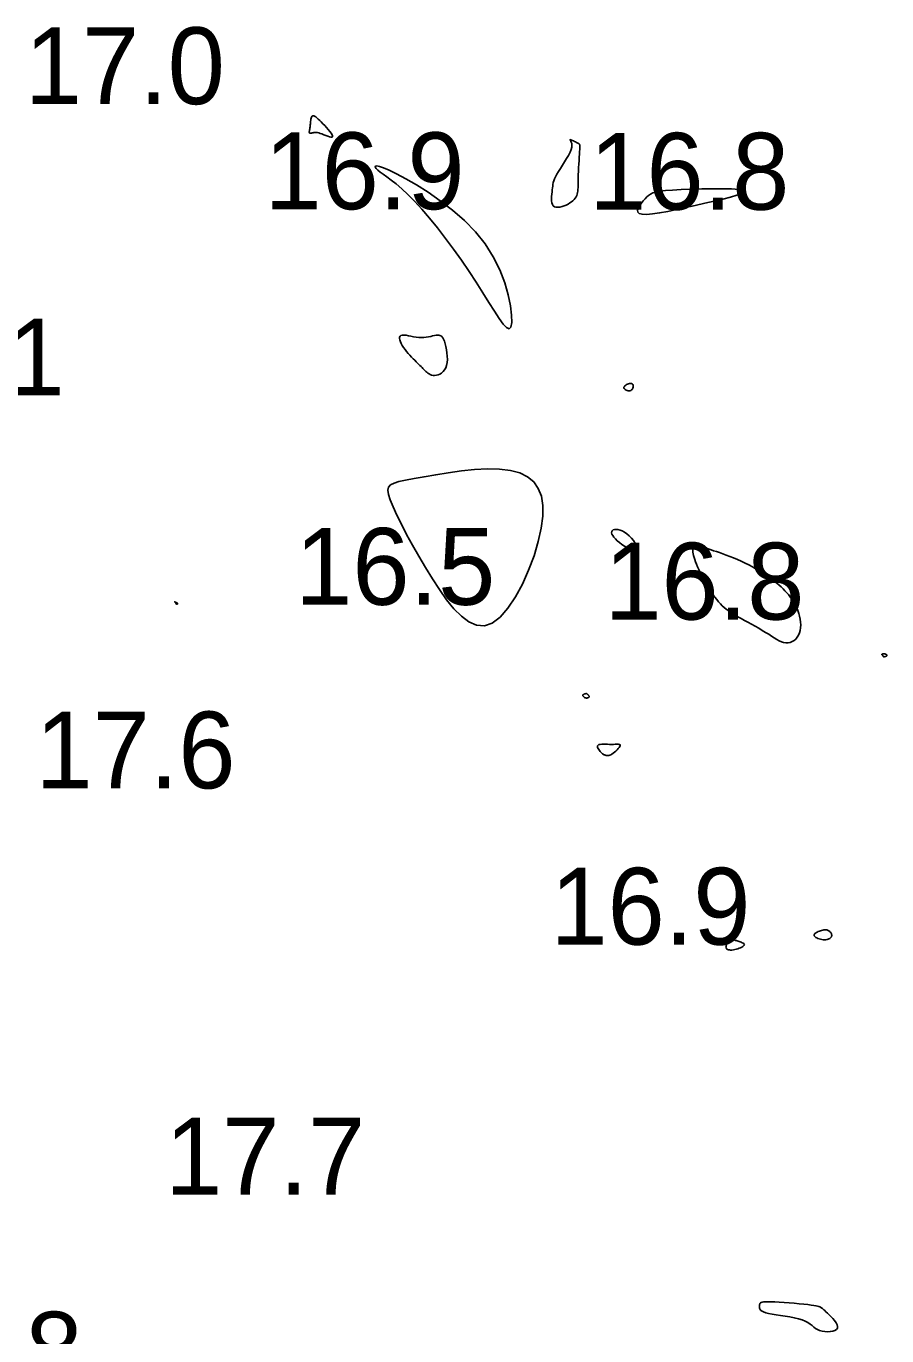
# Model space of a CAD drawing. Extents: x 3040093 to 3056816, y 408076 to 509144.
# Drawn here: x 3045070.7 to 3045126.7, y 433892.4 to 433977.7 of the extents above; entities that cross this region are included whole.
import ezdxf

# ---------------------------------------------------------------- set-up
doc = ezdxf.new("R2010")
doc.units = 0
for name, color, linetype in [('V-CHAN-CONT-EL17', 7, 'Continuous'), ('V-TOPO-SOUN-0610', 7, 'Continuous'), ('V-TOPO-SOUN-0810', 7, 'Continuous'), ('V-TOPO-SOUN-EXSS', 7, 'Continuous')]:
    doc.layers.add(name, color=color, linetype=linetype)

msp = doc.modelspace()

# ---------------------------------------------------------------- linework, layer by layer
at = {"layer": 'V-CHAN-CONT-EL17'}
for points in [[(3045089.169, 433970.732), (3045089.191, 433970.729), (3045089.217, 433970.73), (3045089.246, 433970.732), (3045089.277, 433970.737), (3045089.31, 433970.744), (3045089.343, 433970.752), (3045089.378, 433970.761), (3045089.412, 433970.77), (3045089.448, 433970.779), (3045089.488, 433970.784), (3045089.535, 433970.785), (3045089.591, 433970.781), (3045089.658, 433970.77), (3045089.739, 433970.749), (3045089.835, 433970.719), (3045089.948, 433970.678), (3045090.072, 433970.63), (3045090.2, 433970.581), (3045090.324, 433970.536), (3045090.437, 433970.501), (3045090.533, 433970.48), (3045090.603, 433970.478), (3045090.64, 433970.502), (3045090.64, 433970.554), (3045090.606, 433970.632), (3045090.544, 433970.73), (3045090.46, 433970.843), (3045090.359, 433970.966), (3045090.247, 433971.094), (3045090.131, 433971.222), (3045090.015, 433971.345), (3045089.906, 433971.458), (3045089.803, 433971.56), (3045089.709, 433971.65), (3045089.622, 433971.725), (3045089.544, 433971.785), (3045089.474, 433971.828), (3045089.414, 433971.853), (3045089.364, 433971.859), (3045089.323, 433971.845), (3045089.291, 433971.813), (3045089.266, 433971.766), (3045089.248, 433971.708), (3045089.234, 433971.641), (3045089.224, 433971.568), (3045089.216, 433971.492), (3045089.209, 433971.417), (3045089.201, 433971.344), (3045089.193, 433971.274), (3045089.185, 433971.209), (3045089.177, 433971.146), (3045089.169, 433971.088), (3045089.16, 433971.034), (3045089.152, 433970.984), (3045089.145, 433970.939), (3045089.138, 433970.898), (3045089.132, 433970.862), (3045089.128, 433970.831), (3045089.126, 433970.804), (3045089.126, 433970.781), (3045089.131, 433970.763), (3045089.139, 433970.749), (3045089.151, 433970.739)], [(3045106.087, 433966.186), (3045106.19, 433966.259), (3045106.28, 433966.336), (3045106.359, 433966.416), (3045106.425, 433966.5), (3045106.481, 433966.587), (3045106.525, 433966.677), (3045106.559, 433966.769), (3045106.583, 433966.865), (3045106.598, 433966.965), (3045106.607, 433967.073), (3045106.611, 433967.192), (3045106.612, 433967.323), (3045106.612, 433967.47), (3045106.613, 433967.635), (3045106.616, 433967.821), (3045106.623, 433968.029), (3045106.634, 433968.253), (3045106.647, 433968.486), (3045106.661, 433968.721), (3045106.676, 433968.95), (3045106.691, 433969.166), (3045106.704, 433969.362), (3045106.715, 433969.531), (3045106.723, 433969.666), (3045106.727, 433969.771), (3045106.729, 433969.85), (3045106.729, 433969.906), (3045106.727, 433969.945), (3045106.722, 433969.971), (3045106.716, 433969.987), (3045106.709, 433969.999), (3045106.7, 433970.01), (3045106.689, 433970.02), (3045106.675, 433970.032), (3045106.655, 433970.045), (3045106.63, 433970.06), (3045106.598, 433970.078), (3045106.557, 433970.1), (3045106.507, 433970.126), (3045106.447, 433970.156), (3045106.38, 433970.189), (3045106.311, 433970.222), (3045106.244, 433970.253), (3045106.184, 433970.279), (3045106.134, 433970.298), (3045106.099, 433970.308), (3045106.083, 433970.306), (3045106.088, 433970.289), (3045106.11, 433970.258), (3045106.14, 433970.209), (3045106.171, 433970.142), (3045106.197, 433970.055), (3045106.208, 433969.947), (3045106.198, 433969.817), (3045106.16, 433969.663), (3045106.088, 433969.485), (3045105.988, 433969.288), (3045105.868, 433969.078), (3045105.734, 433968.862), (3045105.595, 433968.645), (3045105.459, 433968.434), (3045105.333, 433968.234), (3045105.224, 433968.053), (3045105.138, 433967.894), (3045105.075, 433967.753), (3045105.029, 433967.628), (3045104.997, 433967.512), (3045104.976, 433967.4), (3045104.961, 433967.289), (3045104.949, 433967.173), (3045104.936, 433967.047), (3045104.92, 433966.908), (3045104.904, 433966.761), (3045104.89, 433966.61), (3045104.883, 433966.461), (3045104.886, 433966.32), (3045104.904, 433966.192), (3045104.94, 433966.082), (3045104.998, 433965.998), (3045105.081, 433965.941), (3045105.184, 433965.912), (3045105.303, 433965.906), (3045105.434, 433965.92), (3045105.571, 433965.952), (3045105.71, 433965.997), (3045105.845, 433966.053), (3045105.972, 433966.117)], [(3045100.422, 433960.344), (3045100.815, 433959.707), (3045101.167, 433959.14), (3045101.476, 433958.663), (3045101.739, 433958.299), (3045101.955, 433958.071), (3045102.12, 433957.999), (3045102.234, 433958.107), (3045102.293, 433958.407), (3045102.291, 433958.877), (3045102.22, 433959.486), (3045102.072, 433960.203), (3045101.84, 433960.995), (3045101.517, 433961.833), (3045101.096, 433962.684), (3045100.569, 433963.518), (3045099.934, 433964.308), (3045099.215, 433965.044), (3045098.443, 433965.722), (3045097.645, 433966.337), (3045096.853, 433966.885), (3045096.096, 433967.361), (3045095.403, 433967.76), (3045094.804, 433968.078), (3045094.322, 433968.313), (3045093.954, 433968.471), (3045093.69, 433968.561), (3045093.52, 433968.594), (3045093.434, 433968.577), (3045093.423, 433968.521), (3045093.476, 433968.434), (3045093.584, 433968.326), (3045093.738, 433968.203), (3045093.935, 433968.06), (3045094.176, 433967.888), (3045094.457, 433967.678), (3045094.779, 433967.423), (3045095.141, 433967.114), (3045095.54, 433966.743), (3045095.977, 433966.301), (3045096.448, 433965.782), (3045096.946, 433965.198), (3045097.462, 433964.56), (3045097.987, 433963.882), (3045098.511, 433963.177), (3045099.025, 433962.457), (3045099.521, 433961.736), (3045099.989, 433961.027)], [(3045115.457, 433966.306), (3045116.022, 433966.44), (3045116.527, 433966.567), (3045116.95, 433966.685), (3045117.268, 433966.792), (3045117.46, 433966.885), (3045117.503, 433966.964), (3045117.376, 433967.027), (3045117.065, 433967.072), (3045116.599, 433967.1), (3045116.019, 433967.113), (3045115.363, 433967.114), (3045114.67, 433967.104), (3045113.979, 433967.085), (3045113.33, 433967.058), (3045112.761, 433967.027), (3045112.303, 433966.991), (3045111.946, 433966.949), (3045111.674, 433966.9), (3045111.47, 433966.84), (3045111.315, 433966.769), (3045111.193, 433966.682), (3045111.085, 433966.58), (3045110.975, 433966.458), (3045110.851, 433966.317), (3045110.723, 433966.163), (3045110.607, 433966.005), (3045110.52, 433965.852), (3045110.477, 433965.711), (3045110.495, 433965.592), (3045110.59, 433965.502), (3045110.778, 433965.45), (3045111.069, 433965.443), (3045111.454, 433965.475), (3045111.916, 433965.542), (3045112.442, 433965.637), (3045113.014, 433965.753), (3045113.617, 433965.884), (3045114.236, 433966.024), (3045114.855, 433966.166)], [(3045095.356, 433956.647), (3045095.457, 433956.519), (3045095.563, 433956.395), (3045095.673, 433956.275), (3045095.782, 433956.159), (3045095.89, 433956.049), (3045095.993, 433955.946), (3045096.089, 433955.85), (3045096.176, 433955.762), (3045096.256, 433955.681), (3045096.328, 433955.606), (3045096.396, 433955.537), (3045096.46, 433955.471), (3045096.521, 433955.407), (3045096.582, 433955.346), (3045096.644, 433955.285), (3045096.708, 433955.224), (3045096.774, 433955.164), (3045096.845, 433955.109), (3045096.92, 433955.059), (3045097.001, 433955.017), (3045097.087, 433954.986), (3045097.181, 433954.966), (3045097.283, 433954.961), (3045097.393, 433954.973), (3045097.507, 433955.002), (3045097.622, 433955.05), (3045097.733, 433955.118), (3045097.837, 433955.207), (3045097.929, 433955.318), (3045098.005, 433955.452), (3045098.062, 433955.611), (3045098.096, 433955.794), (3045098.109, 433955.995), (3045098.104, 433956.207), (3045098.084, 433956.423), (3045098.052, 433956.636), (3045098.011, 433956.838), (3045097.964, 433957.023), (3045097.914, 433957.183), (3045097.863, 433957.312), (3045097.811, 433957.413), (3045097.755, 433957.487), (3045097.695, 433957.539), (3045097.628, 433957.57), (3045097.554, 433957.584), (3045097.471, 433957.584), (3045097.376, 433957.573), (3045097.27, 433957.554), (3045097.153, 433957.53), (3045097.025, 433957.503), (3045096.887, 433957.476), (3045096.741, 433957.453), (3045096.586, 433957.436), (3045096.424, 433957.429), (3045096.256, 433957.433), (3045096.083, 433957.452), (3045095.909, 433957.48), (3045095.738, 433957.513), (3045095.575, 433957.545), (3045095.425, 433957.572), (3045095.291, 433957.589), (3045095.179, 433957.59), (3045095.092, 433957.57), (3045095.034, 433957.526), (3045095.003, 433957.459), (3045094.998, 433957.373), (3045095.016, 433957.271), (3045095.053, 433957.157), (3045095.108, 433957.035), (3045095.179, 433956.906), (3045095.262, 433956.776)], [(3045110.2, 433954.326), (3045110.185, 433954.361), (3045110.164, 433954.39), (3045110.135, 433954.413), (3045110.099, 433954.43), (3045110.057, 433954.438), (3045110.008, 433954.439), (3045109.953, 433954.432), (3045109.893, 433954.417), (3045109.831, 433954.394), (3045109.769, 433954.365), (3045109.712, 433954.33), (3045109.662, 433954.292), (3045109.623, 433954.25), (3045109.598, 433954.207), (3045109.592, 433954.163), (3045109.605, 433954.12), (3045109.635, 433954.079), (3045109.68, 433954.042), (3045109.735, 433954.01), (3045109.797, 433953.985), (3045109.862, 433953.969), (3045109.926, 433953.962), (3045109.987, 433953.967), (3045110.041, 433953.985), (3045110.088, 433954.013), (3045110.127, 433954.05), (3045110.158, 433954.094), (3045110.182, 433954.141), (3045110.198, 433954.19), (3045110.206, 433954.239), (3045110.207, 433954.285)], [(3045097.594, 433941.023), (3045098.063, 433940.362), (3045098.54, 433939.774), (3045099.024, 433939.284), (3045099.516, 433938.92), (3045100.014, 433938.707), (3045100.518, 433938.672), (3045101.028, 433938.842), (3045101.542, 433939.231), (3045102.048, 433939.811), (3045102.535, 433940.54), (3045102.988, 433941.379), (3045103.396, 433942.286), (3045103.746, 433943.222), (3045104.024, 433944.145), (3045104.219, 433945.016), (3045104.319, 433945.801), (3045104.321, 433946.493), (3045104.224, 433947.094), (3045104.027, 433947.606), (3045103.729, 433948.029), (3045103.329, 433948.365), (3045102.824, 433948.615), (3045102.215, 433948.779), (3045101.505, 433948.861), (3045100.717, 433948.874), (3045099.879, 433948.829), (3045099.02, 433948.742), (3045098.169, 433948.626), (3045097.353, 433948.495), (3045096.6, 433948.362), (3045095.94, 433948.242), (3045095.394, 433948.142), (3045094.962, 433948.053), (3045094.638, 433947.959), (3045094.414, 433947.843), (3045094.284, 433947.691), (3045094.242, 433947.487), (3045094.281, 433947.215), (3045094.395, 433946.859), (3045094.577, 433946.409), (3045094.82, 433945.875), (3045095.115, 433945.271), (3045095.457, 433944.613), (3045095.837, 433943.915), (3045096.248, 433943.192), (3045096.683, 433942.459), (3045097.134, 433941.73)], [(3045109.463, 433943.958), (3045109.637, 433943.842), (3045109.814, 433943.737), (3045109.987, 433943.648), (3045110.146, 433943.581), (3045110.284, 433943.541), (3045110.391, 433943.535), (3045110.46, 433943.568), (3045110.483, 433943.643), (3045110.465, 433943.754), (3045110.41, 433943.891), (3045110.325, 433944.046), (3045110.216, 433944.209), (3045110.087, 433944.371), (3045109.944, 433944.523), (3045109.793, 433944.657), (3045109.64, 433944.764), (3045109.488, 433944.844), (3045109.342, 433944.899), (3045109.205, 433944.931), (3045109.081, 433944.941), (3045108.975, 433944.931), (3045108.889, 433944.901), (3045108.829, 433944.855), (3045108.798, 433944.794), (3045108.794, 433944.718), (3045108.817, 433944.631), (3045108.866, 433944.533), (3045108.94, 433944.427), (3045109.038, 433944.315), (3045109.159, 433944.198), (3045109.301, 433944.078)], [(3045115.044, 433941.224), (3045115.156, 433941.043), (3045115.271, 433940.866), (3045115.389, 433940.695), (3045115.508, 433940.532), (3045115.629, 433940.376), (3045115.749, 433940.231), (3045115.869, 433940.096), (3045115.989, 433939.973), (3045116.11, 433939.86), (3045116.236, 433939.754), (3045116.368, 433939.653), (3045116.509, 433939.555), (3045116.662, 433939.456), (3045116.83, 433939.355), (3045117.015, 433939.248), (3045117.218, 433939.135), (3045117.436, 433939.015), (3045117.665, 433938.891), (3045117.901, 433938.763), (3045118.138, 433938.632), (3045118.372, 433938.5), (3045118.599, 433938.368), (3045118.814, 433938.237), (3045119.014, 433938.11), (3045119.2, 433937.988), (3045119.374, 433937.875), (3045119.537, 433937.773), (3045119.692, 433937.687), (3045119.841, 433937.618), (3045119.985, 433937.571), (3045120.127, 433937.548), (3045120.268, 433937.551), (3045120.406, 433937.58), (3045120.538, 433937.633), (3045120.661, 433937.708), (3045120.774, 433937.804), (3045120.873, 433937.919), (3045120.957, 433938.052), (3045121.021, 433938.201), (3045121.065, 433938.363), (3045121.089, 433938.538), (3045121.095, 433938.72), (3045121.085, 433938.908), (3045121.059, 433939.098), (3045121.021, 433939.288), (3045120.971, 433939.474), (3045120.911, 433939.653), (3045120.843, 433939.824), (3045120.767, 433939.986), (3045120.684, 433940.14), (3045120.594, 433940.287), (3045120.498, 433940.428), (3045120.397, 433940.564), (3045120.291, 433940.695), (3045120.181, 433940.822), (3045120.068, 433940.946), (3045119.949, 433941.069), (3045119.823, 433941.19), (3045119.69, 433941.311), (3045119.547, 433941.433), (3045119.394, 433941.557), (3045119.228, 433941.683), (3045119.049, 433941.812), (3045118.855, 433941.946), (3045118.648, 433942.082), (3045118.43, 433942.22), (3045118.202, 433942.357), (3045117.965, 433942.492), (3045117.723, 433942.624), (3045117.476, 433942.75), (3045117.226, 433942.87), (3045116.976, 433942.982), (3045116.727, 433943.085), (3045116.483, 433943.181), (3045116.246, 433943.27), (3045116.019, 433943.351), (3045115.806, 433943.425), (3045115.608, 433943.492), (3045115.429, 433943.553), (3045115.27, 433943.607), (3045115.13, 433943.656), (3045115.007, 433943.698), (3045114.898, 433943.735), (3045114.8, 433943.767), (3045114.712, 433943.793), (3045114.63, 433943.814), (3045114.552, 433943.831), (3045114.476, 433943.843), (3045114.404, 433943.849), (3045114.335, 433943.848), (3045114.272, 433943.84), (3045114.216, 433943.822), (3045114.168, 433943.793), (3045114.129, 433943.754), (3045114.101, 433943.701), (3045114.084, 433943.635), (3045114.079, 433943.556), (3045114.084, 433943.463), (3045114.1, 433943.359), (3045114.126, 433943.242), (3045114.162, 433943.115), (3045114.206, 433942.976), (3045114.259, 433942.827), (3045114.32, 433942.669), (3045114.389, 433942.502), (3045114.465, 433942.328), (3045114.547, 433942.149), (3045114.636, 433941.966), (3045114.731, 433941.781), (3045114.83, 433941.594), (3045114.935, 433941.408)], [(3045080.448, 433940.125), (3045080.454, 433940.115), (3045080.458, 433940.108), (3045080.461, 433940.101), (3045080.463, 433940.096), (3045080.464, 433940.093), (3045080.465, 433940.09), (3045080.466, 433940.088), (3045080.468, 433940.087), (3045080.47, 433940.086), (3045080.472, 433940.085), (3045080.475, 433940.085), (3045080.478, 433940.084), (3045080.482, 433940.084), (3045080.487, 433940.083), (3045080.493, 433940.082), (3045080.499, 433940.08), (3045080.506, 433940.078), (3045080.514, 433940.076), (3045080.521, 433940.074), (3045080.528, 433940.073), (3045080.534, 433940.072), (3045080.54, 433940.073), (3045080.544, 433940.074), (3045080.547, 433940.077), (3045080.549, 433940.082), (3045080.55, 433940.087), (3045080.549, 433940.093), (3045080.549, 433940.099), (3045080.548, 433940.106), (3045080.546, 433940.113), (3045080.545, 433940.119), (3045080.544, 433940.125), (3045080.543, 433940.131), (3045080.542, 433940.136), (3045080.54, 433940.141), (3045080.539, 433940.145), (3045080.537, 433940.149), (3045080.534, 433940.152), (3045080.531, 433940.155), (3045080.527, 433940.157), (3045080.522, 433940.159), (3045080.516, 433940.161), (3045080.508, 433940.164), (3045080.5, 433940.167), (3045080.49, 433940.171), (3045080.478, 433940.176), (3045080.465, 433940.183), (3045080.45, 433940.191), (3045080.434, 433940.2), (3045080.418, 433940.21), (3045080.403, 433940.219), (3045080.39, 433940.226), (3045080.379, 433940.232), (3045080.371, 433940.234), (3045080.368, 433940.233), (3045080.369, 433940.228), (3045080.374, 433940.219), (3045080.382, 433940.208), (3045080.393, 433940.194), (3045080.405, 433940.179), (3045080.417, 433940.164), (3045080.429, 433940.149), (3045080.439, 433940.136)], [(3045126.368, 433936.803), (3045126.371, 433936.792), (3045126.38, 433936.78), (3045126.392, 433936.767), (3045126.406, 433936.754), (3045126.421, 433936.74), (3045126.435, 433936.727), (3045126.446, 433936.714), (3045126.454, 433936.701), (3045126.459, 433936.689), (3045126.463, 433936.677), (3045126.465, 433936.667), (3045126.468, 433936.659), (3045126.472, 433936.652), (3045126.478, 433936.647), (3045126.487, 433936.644), (3045126.5, 433936.643), (3045126.516, 433936.644), (3045126.535, 433936.647), (3045126.555, 433936.651), (3045126.576, 433936.656), (3045126.597, 433936.662), (3045126.616, 433936.668), (3045126.634, 433936.674), (3045126.649, 433936.679), (3045126.662, 433936.684), (3045126.672, 433936.689), (3045126.68, 433936.695), (3045126.687, 433936.7), (3045126.691, 433936.706), (3045126.694, 433936.713), (3045126.696, 433936.72), (3045126.696, 433936.728), (3045126.696, 433936.737), (3045126.694, 433936.747), (3045126.692, 433936.756), (3045126.689, 433936.765), (3045126.686, 433936.774), (3045126.682, 433936.781), (3045126.678, 433936.787), (3045126.674, 433936.792), (3045126.67, 433936.796), (3045126.666, 433936.798), (3045126.661, 433936.8), (3045126.657, 433936.802), (3045126.652, 433936.803), (3045126.646, 433936.805), (3045126.641, 433936.808), (3045126.634, 433936.811), (3045126.628, 433936.815), (3045126.62, 433936.819), (3045126.61, 433936.824), (3045126.598, 433936.828), (3045126.584, 433936.832), (3045126.567, 433936.835), (3045126.546, 433936.838), (3045126.522, 433936.839), (3045126.496, 433936.84), (3045126.469, 433936.838), (3045126.442, 433936.836), (3045126.417, 433936.832), (3045126.396, 433936.827), (3045126.38, 433936.821), (3045126.37, 433936.813)], [(3045107.33, 433934.05), (3045107.326, 433934.073), (3045107.315, 433934.098), (3045107.3, 433934.122), (3045107.281, 433934.146), (3045107.261, 433934.169), (3045107.24, 433934.19), (3045107.222, 433934.207), (3045107.206, 433934.222), (3045107.193, 433934.233), (3045107.182, 433934.241), (3045107.171, 433934.247), (3045107.159, 433934.25), (3045107.146, 433934.251), (3045107.13, 433934.25), (3045107.11, 433934.248), (3045107.086, 433934.244), (3045107.06, 433934.239), (3045107.032, 433934.232), (3045107.004, 433934.223), (3045106.978, 433934.211), (3045106.955, 433934.197), (3045106.937, 433934.18), (3045106.926, 433934.16), (3045106.923, 433934.136), (3045106.927, 433934.111), (3045106.938, 433934.084), (3045106.956, 433934.057), (3045106.979, 433934.031), (3045107.006, 433934.008), (3045107.038, 433933.988), (3045107.074, 433933.973), (3045107.112, 433933.964), (3045107.152, 433933.96), (3045107.191, 433933.962), (3045107.228, 433933.968), (3045107.262, 433933.978), (3045107.29, 433933.991), (3045107.312, 433934.008), (3045107.326, 433934.028)], [(3045108.158, 433930.373), (3045108.199, 433930.338), (3045108.237, 433930.31), (3045108.273, 433930.289), (3045108.306, 433930.273), (3045108.338, 433930.26), (3045108.371, 433930.25), (3045108.404, 433930.24), (3045108.439, 433930.231), (3045108.477, 433930.223), (3045108.519, 433930.218), (3045108.565, 433930.219), (3045108.617, 433930.227), (3045108.675, 433930.244), (3045108.741, 433930.273), (3045108.815, 433930.315), (3045108.897, 433930.371), (3045108.985, 433930.439), (3045109.072, 433930.514), (3045109.156, 433930.593), (3045109.231, 433930.672), (3045109.293, 433930.746), (3045109.337, 433930.812), (3045109.36, 433930.866), (3045109.358, 433930.904), (3045109.331, 433930.93), (3045109.283, 433930.944), (3045109.216, 433930.95), (3045109.131, 433930.951), (3045109.031, 433930.948), (3045108.918, 433930.945), (3045108.795, 433930.943), (3045108.665, 433930.946), (3045108.53, 433930.951), (3045108.397, 433930.956), (3045108.269, 433930.958), (3045108.152, 433930.956), (3045108.05, 433930.947), (3045107.967, 433930.929), (3045107.909, 433930.898), (3045107.878, 433930.855), (3045107.872, 433930.801), (3045107.886, 433930.738), (3045107.917, 433930.672), (3045107.959, 433930.603), (3045108.008, 433930.536), (3045108.06, 433930.473), (3045108.111, 433930.418)], [(3045122.082, 433918.38), (3045122.146, 433918.346), (3045122.22, 433918.314), (3045122.302, 433918.286), (3045122.389, 433918.262), (3045122.478, 433918.243), (3045122.567, 433918.231), (3045122.653, 433918.226), (3045122.733, 433918.229), (3045122.807, 433918.24), (3045122.874, 433918.258), (3045122.933, 433918.281), (3045122.985, 433918.31), (3045123.029, 433918.342), (3045123.063, 433918.378), (3045123.089, 433918.416), (3045123.105, 433918.455), (3045123.112, 433918.496), (3045123.111, 433918.537), (3045123.103, 433918.577), (3045123.089, 433918.618), (3045123.07, 433918.656), (3045123.046, 433918.694), (3045123.019, 433918.728), (3045122.99, 433918.761), (3045122.957, 433918.789), (3045122.921, 433918.815), (3045122.881, 433918.836), (3045122.836, 433918.852), (3045122.787, 433918.863), (3045122.731, 433918.869), (3045122.67, 433918.869), (3045122.603, 433918.863), (3045122.532, 433918.851), (3045122.457, 433918.834), (3045122.382, 433918.812), (3045122.309, 433918.787), (3045122.238, 433918.759), (3045122.172, 433918.728), (3045122.113, 433918.696), (3045122.063, 433918.663), (3045122.023, 433918.629), (3045121.993, 433918.594), (3045121.974, 433918.559), (3045121.968, 433918.523), (3045121.975, 433918.487), (3045121.996, 433918.451), (3045122.031, 433918.416)], [(3045116.334, 433917.593), (3045116.391, 433917.574), (3045116.46, 433917.561), (3045116.538, 433917.557), (3045116.623, 433917.559), (3045116.714, 433917.568), (3045116.809, 433917.584), (3045116.906, 433917.607), (3045117.002, 433917.635), (3045117.096, 433917.669), (3045117.184, 433917.706), (3045117.263, 433917.747), (3045117.33, 433917.788), (3045117.383, 433917.83), (3045117.418, 433917.871), (3045117.432, 433917.91), (3045117.424, 433917.946), (3045117.396, 433917.979), (3045117.352, 433918.009), (3045117.296, 433918.037), (3045117.232, 433918.062), (3045117.163, 433918.086), (3045117.093, 433918.109), (3045117.027, 433918.13), (3045116.966, 433918.151), (3045116.911, 433918.17), (3045116.862, 433918.187), (3045116.816, 433918.201), (3045116.773, 433918.212), (3045116.731, 433918.219), (3045116.691, 433918.222), (3045116.651, 433918.219), (3045116.609, 433918.21), (3045116.567, 433918.196), (3045116.525, 433918.177), (3045116.483, 433918.152), (3045116.443, 433918.121), (3045116.403, 433918.086), (3045116.366, 433918.046), (3045116.332, 433918.002), (3045116.3, 433917.953), (3045116.273, 433917.902), (3045116.252, 433917.849), (3045116.239, 433917.797), (3045116.235, 433917.746), (3045116.24, 433917.699), (3045116.258, 433917.657), (3045116.289, 433917.621)], [(3045121.396, 433893.396), (3045121.564, 433893.305), (3045121.706, 433893.209), (3045121.831, 433893.112), (3045121.946, 433893.019), (3045122.061, 433892.932), (3045122.184, 433892.856), (3045122.324, 433892.794), (3045122.486, 433892.749), (3045122.663, 433892.721), (3045122.845, 433892.712), (3045123.023, 433892.721), (3045123.186, 433892.749), (3045123.325, 433892.796), (3045123.429, 433892.862), (3045123.49, 433892.948), (3045123.5, 433893.053), (3045123.465, 433893.172), (3045123.394, 433893.302), (3045123.297, 433893.436), (3045123.184, 433893.571), (3045123.062, 433893.701), (3045122.942, 433893.821), (3045122.832, 433893.927), (3045122.741, 433894.015), (3045122.666, 433894.086), (3045122.606, 433894.142), (3045122.556, 433894.186), (3045122.516, 433894.221), (3045122.48, 433894.248), (3045122.448, 433894.271), (3045122.414, 433894.291), (3045122.378, 433894.311), (3045122.332, 433894.332), (3045122.272, 433894.353), (3045122.192, 433894.375), (3045122.087, 433894.398), (3045121.949, 433894.422), (3045121.775, 433894.448), (3045121.559, 433894.475), (3045121.297, 433894.505), (3045120.999, 433894.535), (3045120.678, 433894.564), (3045120.346, 433894.592), (3045120.015, 433894.617), (3045119.699, 433894.638), (3045119.408, 433894.653), (3045119.156, 433894.662), (3045118.953, 433894.664), (3045118.794, 433894.659), (3045118.674, 433894.648), (3045118.587, 433894.633), (3045118.527, 433894.613), (3045118.487, 433894.591), (3045118.463, 433894.567), (3045118.446, 433894.542), (3045118.433, 433894.516), (3045118.422, 433894.491), (3045118.414, 433894.464), (3045118.408, 433894.435), (3045118.405, 433894.405), (3045118.404, 433894.372), (3045118.405, 433894.335), (3045118.409, 433894.295), (3045118.416, 433894.251), (3045118.431, 433894.204), (3045118.46, 433894.154), (3045118.508, 433894.102), (3045118.581, 433894.05), (3045118.685, 433893.999), (3045118.824, 433893.949), (3045119.006, 433893.901), (3045119.232, 433893.856), (3045119.494, 433893.813), (3045119.781, 433893.769), (3045120.082, 433893.723), (3045120.385, 433893.673), (3045120.679, 433893.617), (3045120.952, 433893.553), (3045121.194, 433893.48)]]:
    msp.add_lwpolyline(points, close=True, dxfattribs=at)

# ---------------------------------------------------------------- texts
at = {"layer": 'V-TOPO-SOUN-0610'}
for s, p in [('16.9 ', (3045086.213, 433965.78)), ('16.8 ', (3045107.343, 433965.75)), ('16.5 ', (3045088.213, 433940.03)), ('16.8 ', (3045108.323, 433939.07)), ('17.6 ', (3045071.313, 433928.08)), ('16.9 ', (3045104.813, 433917.91)), ('17.7 ', (3045079.743, 433901.64)), ('16.8 ', (3045061.373, 433889.01))]:
    msp.add_text(s, height=5, dxfattribs=at).set_placement(p)
at = {"layer": 'V-TOPO-SOUN-0810'}
msp.add_text('17.1 ', height=5, dxfattribs=at).set_placement((3045060.193, 433953.658))
at = {"layer": 'V-TOPO-SOUN-EXSS'}
msp.add_text('17.0 ', height=5, dxfattribs=at).set_placement((3045070.623, 433972.62))

doc.saveas('drawing.dxf')
